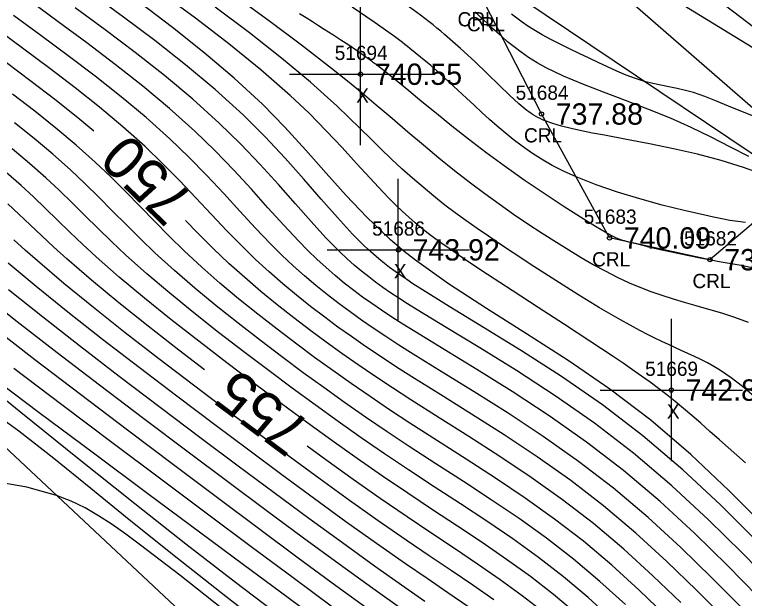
# Model space of a CAD drawing. Extents: x 1378535 to 1380697, y 997729 to 1000024.
# Drawn here: x 1379801.4 to 1379852.8, y 998884.4 to 998925.4 of the extents above; entities that cross this region are included whole.
import ezdxf

# ---------------------------------------------------------------- set-up
doc = ezdxf.new("R2010")
doc.units = 0
for name, color, linetype in [('RD_DTM_BkLn1', 7, 'Continuous'), ('RD_DTM_BkLn2', 7, 'Continuous'), ('RD_DTM_Major1', 7, 'Continuous'), ('RD_DTM_Major1_Lbl', 7, 'Continuous'), ('RD_DTM_Minor1', 7, 'Continuous'), ('RD_EX_H2O', 7, 'Continuous'), ('RD_EX_H2O_txCode', 7, 'Continuous'), ('RD_EX_Misc', 7, 'Continuous'), ('RD_EX_Misc_txCode', 7, 'Continuous'), ('RD_EX_TX_H2O_ELEV', 7, 'Continuous'), ('RD_EX_TX_Misc_ELEV', 7, 'Continuous'), ('RD_SMD_Locator', 7, 'Continuous')]:
    doc.layers.add(name, color=color, linetype=linetype)

msp = doc.modelspace()

# ---------------------------------------------------------------- linework, layer by layer
at = {"layer": 'RD_DTM_BkLn1'}
msp.add_lwpolyline([(1380069.494, 998763.848), (1380063.849, 998771.801), (1380055.685, 998789.009), (1380046.97, 998791.391), (1380041.083, 998789.113), (1380026.367, 998796.632), (1380010.681, 998805.255), (1379998.761, 998803.758), (1379975.745, 998804.783), (1379927.549, 998831.825), (1379913.976, 998838.724), (1379907.176, 998844.661), (1379906.64, 998853.643), (1379899.037, 998859.818), (1379893.834, 998874.259), (1379889.362, 998880.409), (1379879.396, 998896.13), (1379864.401, 998911.924), (1379857.767, 998920.384), (1379839.603, 998931.53), (1379815.916, 998947.525), (1379774.763, 998980.586), (1379757.71, 998996.541), (1379750.233, 999010.437)], dxfattribs=at)
at = {"layer": 'RD_DTM_BkLn2'}
for points in [[(1380068.669, 998773.353), (1380055.416, 998791.262), (1380046.405, 998792.892), (1380040.759, 998790.306), (1380029.119, 998801.125), (1380010.691, 998809.061), (1379998.75, 998804.999), (1379976.167, 998807.09), (1379928.643, 998833.57), (1379917.605, 998843.988), (1379907.907, 998846.129), (1379909.914, 998856.179), (1379900.219, 998860.675), (1379897.268, 998867.755), (1379895.377, 998874.668), (1379890.561, 998880.572), (1379881.005, 998897.711), (1379867.047, 998914.158), (1379841.508, 998933.617), (1379816.848, 998950.286), (1379776.874, 998982.461), (1379760.159, 998998.029), (1379755.456, 999017.171)], [(1380079.28, 998746.894), (1380064.652, 998760.82), (1380056.238, 998766.854), (1380048.323, 998775.295), (1380040.023, 998781.877), (1380038.299, 998783.41), (1380023.024, 998795.05), (1380008.825, 998801.508), (1379998.414, 998801.494), (1379975.099, 998802.38), (1379926.598, 998830), (1379913.62, 998838.305), (1379906.017, 998842.599), (1379898.104, 998859.034), (1379896.968, 998860.105), (1379892.086, 998872.241), (1379888.823, 998880.103), (1379877.516, 998895.016), (1379862.887, 998910.551), (1379839.307, 998931.091), (1379814.312, 998944.238), (1379771.727, 998979.433), (1379755.659, 998994.851), (1379748.702, 999008.829)], [(1380137.104, 998617.435), (1380114.932, 998627.982), (1380110.142, 998637.412), (1380109.582, 998648.354), (1380098.693, 998654.921), (1380088.864, 998651.688), (1380069.259, 998664.275), (1380051.712, 998676.601), (1380045.085, 998683.058), (1380025.38, 998678.361), (1380019.034, 998684.269), (1380023.868, 998692.688), (1380008.939, 998708.879), (1379966.873, 998742.441), (1379939.691, 998764.989), (1379904.79, 998796.424), (1379861.371, 998834.485), (1379829.578, 998867.997), (1379786.438, 998908.428), (1379759.831, 998933.444)]]:
    msp.add_lwpolyline(points, dxfattribs=at)
at = {"layer": 'RD_DTM_Major1'}
for points in [[(1379853.561, 998888.474), (1379851.077, 998890.938), (1379848.425, 998893.412), (1379845.625, 998895.799), (1379842.775, 998897.971), (1379839.895, 998899.967), (1379837.078, 998901.786), (1379834.416, 998903.43), (1379832.002, 998904.897), (1379829.929, 998906.188), (1379829.459, 998906.492), (1379829.016, 998906.788), (1379828.597, 998907.077), (1379828.198, 998907.362), (1379827.817, 998907.644), (1379827.452, 998907.928), (1379827.063, 998908.244), (1379826.687, 998908.567), (1379826.317, 998908.9), (1379825.952, 998909.245), (1379825.586, 998909.607), (1379825.216, 998909.988), (1379824.151, 998911.148), (1379823.014, 998912.445), (1379821.792, 998913.849), (1379820.475, 998915.327), (1379819.051, 998916.849), (1379817.508, 998918.384), (1379815.553, 998920.156), (1379813.469, 998921.897), (1379811.303, 998923.598), (1379809.102, 998925.255), (1379806.916, 998926.859)], [(1379853.969, 998907.481), (1379852.539, 998907.774), (1379851.134, 998908.027), (1379849.775, 998908.27), (1379848.73, 998908.475), (1379847.748, 998908.685), (1379846.847, 998908.889), (1379846.047, 998909.08), (1379845.367, 998909.247), (1379844.824, 998909.383), (1379844.639, 998909.43), (1379844.477, 998909.471), (1379844.333, 998909.509), (1379844.202, 998909.547), (1379844.079, 998909.587), (1379843.957, 998909.63), (1379843.843, 998909.676), (1379843.722, 998909.729), (1379843.591, 998909.792), (1379843.445, 998909.867), (1379843.281, 998909.955), (1379843.094, 998910.06), (1379842.289, 998910.534), (1379841.247, 998911.176), (1379840.025, 998911.956), (1379838.684, 998912.839), (1379837.281, 998913.793), (1379835.876, 998914.785), (1379834.587, 998915.735), (1379833.356, 998916.675), (1379832.192, 998917.592), (1379831.102, 998918.47), (1379830.092, 998919.297), (1379829.171, 998920.057), (1379828.772, 998920.387), (1379828.39, 998920.7), (1379828.023, 998920.999), (1379827.669, 998921.284), (1379827.324, 998921.558), (1379826.985, 998921.82), (1379826.911, 998921.877), (1379826.837, 998921.933), (1379826.763, 998921.989), (1379826.69, 998922.044), (1379826.616, 998922.099), (1379826.542, 998922.153), (1379826.016, 998922.534), (1379825.483, 998922.904), (1379824.942, 998923.268), (1379824.388, 998923.631), (1379823.817, 998923.999), (1379823.225, 998924.376), (1379822.813, 998924.637), (1379822.389, 998924.908), (1379821.948, 998925.189), (1379821.49, 998925.484)], [(1379807.023, 998917.22), (1379805.889, 998918.17), (1379804.283, 998919.448), (1379802.612, 998920.732), (1379800.884, 998922.029)], [(1379814.808, 998900.445), (1379812.994, 998901.83), (1379810.839, 998903.507), (1379808.781, 998905.151), (1379806.86, 998906.738), (1379805.118, 998908.246), (1379804.208, 998909.071), (1379803.354, 998909.866), (1379802.54, 998910.637), (1379801.749, 998911.389), (1379800.964, 998912.125)], [(1379848.287, 998884.072), (1379846.332, 998885.957), (1379844.284, 998887.827), (1379842.147, 998889.635), (1379839.982, 998891.304), (1379837.775, 998892.874), (1379835.566, 998894.354), (1379833.393, 998895.751), (1379831.294, 998897.075), (1379829.308, 998898.333), (1379828.013, 998899.172), (1379826.781, 998899.99), (1379825.601, 998900.795), (1379824.462, 998901.592), (1379823.355, 998902.389), (1379822.268, 998903.193), (1379821.084, 998904.094), (1379819.915, 998905.015), (1379818.761, 998905.959), (1379817.626, 998906.931), (1379816.511, 998907.932), (1379815.418, 998908.968), (1379814.356, 998910.03), (1379813.469, 998910.947)], [(1379826.503, 998883.461), (1379824.036, 998885.259), (1379821.394, 998887.206), (1379818.607, 998889.277), (1379815.706, 998891.445), (1379812.722, 998893.685), (1379809.384, 998896.202), (1379806.072, 998898.712), (1379802.874, 998901.152), (1379799.88, 998903.46)], [(1379853.434, 998870.05), (1379852.319, 998870.949), (1379851.235, 998871.85), (1379850.174, 998872.76), (1379849.127, 998873.684), (1379848.087, 998874.63), (1379847.046, 998875.604), (1379845.719, 998876.877), (1379844.371, 998878.185), (1379842.997, 998879.508), (1379841.589, 998880.828), (1379840.143, 998882.124), (1379838.65, 998883.377), (1379837.142, 998884.55), (1379835.59, 998885.68), (1379833.998, 998886.784), (1379832.372, 998887.879), (1379830.717, 998888.982), (1379829.038, 998890.108), (1379827.161, 998891.396), (1379825.261, 998892.731), (1379823.337, 998894.109), (1379822.023, 998895.065)], [(1379816.119, 998883.585), (1379813.059, 998885.994), (1379810.302, 998888.111), (1379809.274, 998888.876), (1379808.301, 998889.565), (1379807.355, 998890.181), (1379806.405, 998890.726), (1379805.425, 998891.201), (1379804.385, 998891.608), (1379802.304, 998892.183), (1379799.985, 998892.593)]]:
    msp.add_lwpolyline(points, dxfattribs=at)
at = {"layer": 'RD_DTM_Minor1'}
for points in [[(1379852.842, 998893.901), (1379851.017, 998895.513), (1379850.333, 998896.117), (1379849.687, 998896.685), (1379849.07, 998897.221), (1379848.473, 998897.73), (1379847.888, 998898.216), (1379847.306, 998898.684), (1379846.729, 998899.13), (1379846.14, 998899.57), (1379845.533, 998900.008), (1379844.903, 998900.452), (1379844.242, 998900.905), (1379843.545, 998901.376), (1379841.892, 998902.47), (1379840.109, 998903.632), (1379838.268, 998904.826), (1379836.438, 998906.012), (1379834.692, 998907.154), (1379833.101, 998908.214), (1379832.531, 998908.602), (1379831.992, 998908.975), (1379831.483, 998909.337), (1379830.998, 998909.691), (1379830.536, 998910.041), (1379830.092, 998910.391), (1379829.617, 998910.784), (1379829.155, 998911.186), (1379828.701, 998911.601), (1379828.249, 998912.034), (1379827.793, 998912.488), (1379827.329, 998912.97), (1379826.444, 998913.922), (1379825.497, 998914.963), (1379824.475, 998916.08), (1379823.363, 998917.258), (1379822.149, 998918.485), (1379820.82, 998919.746), (1379818.758, 998921.546), (1379816.514, 998923.364), (1379814.157, 998925.176), (1379811.756, 998926.961)], [(1379853.754, 998914.3), (1379852.691, 998914.684), (1379851.116, 998915.168), (1379849.462, 998915.601), (1379847.772, 998915.987), (1379846.09, 998916.335), (1379844.46, 998916.649), (1379842.926, 998916.937), (1379842.089, 998917.097), (1379841.303, 998917.254), (1379840.573, 998917.414), (1379839.904, 998917.58), (1379839.298, 998917.758), (1379838.76, 998917.952), (1379838.576, 998918.03), (1379838.401, 998918.111), (1379838.232, 998918.197), (1379838.07, 998918.286), (1379837.913, 998918.38), (1379837.759, 998918.48), (1379837.615, 998918.579), (1379837.472, 998918.684), (1379837.328, 998918.794), (1379837.184, 998918.91), (1379837.039, 998919.032), (1379836.891, 998919.16), (1379836.234, 998919.763), (1379835.509, 998920.467), (1379834.703, 998921.257), (1379833.804, 998922.123), (1379832.8, 998923.051), (1379831.679, 998924.03), (1379831.416, 998924.251), (1379831.146, 998924.473), (1379830.869, 998924.698), (1379830.585, 998924.925), (1379830.295, 998925.154), (1379829.996, 998925.386), (1379827.664, 998927.099)], [(1379853.692, 998884.53), (1379851.564, 998886.689), (1379849.271, 998888.932), (1379846.831, 998891.181), (1379844.266, 998893.357), (1379841.663, 998895.353), (1379839.03, 998897.203), (1379836.436, 998898.908), (1379833.951, 998900.465), (1379831.647, 998901.873), (1379829.592, 998903.13), (1379828.754, 998903.655), (1379827.975, 998904.154), (1379827.247, 998904.634), (1379826.562, 998905.102), (1379825.912, 998905.565), (1379825.289, 998906.027), (1379824.627, 998906.545), (1379823.98, 998907.078), (1379823.343, 998907.634), (1379822.707, 998908.219), (1379822.067, 998908.841), (1379821.413, 998909.507), (1379820.366, 998910.629), (1379819.263, 998911.848), (1379818.094, 998913.142), (1379816.852, 998914.487), (1379815.528, 998915.86), (1379814.113, 998917.238), (1379812.342, 998918.827), (1379810.466, 998920.39), (1379808.514, 998921.928), (1379806.518, 998923.44), (1379804.507, 998924.926), (1379802.512, 998926.386)], [(1379853.044, 998903.768), (1379852.097, 998904.127), (1379851.168, 998904.428), (1379850.257, 998904.693), (1379849.366, 998904.941), (1379848.557, 998905.172), (1379847.764, 998905.411), (1379846.982, 998905.663), (1379846.209, 998905.932), (1379845.443, 998906.225), (1379844.681, 998906.545), (1379843.833, 998906.939), (1379842.985, 998907.371), (1379842.135, 998907.835), (1379841.279, 998908.33), (1379840.416, 998908.851), (1379839.542, 998909.396), (1379838.548, 998910.031), (1379837.542, 998910.691), (1379836.529, 998911.375), (1379835.514, 998912.083), (1379834.501, 998912.815), (1379833.495, 998913.57), (1379832.386, 998914.437), (1379831.285, 998915.329), (1379830.188, 998916.241), (1379829.09, 998917.169), (1379827.986, 998918.109), (1379826.871, 998919.056), (1379826.378, 998919.473), (1379825.878, 998919.892), (1379825.368, 998920.317), (1379824.843, 998920.747), (1379824.301, 998921.187), (1379823.737, 998921.637), (1379821.628, 998923.27), (1379819.298, 998925.015), (1379816.824, 998926.834)], [(1379854.824, 998885.307), (1379852.613, 998887.566), (1379850.216, 998889.924), (1379847.656, 998892.294), (1379844.958, 998894.587), (1379842.217, 998896.684), (1379839.448, 998898.619), (1379836.734, 998900.389), (1379834.156, 998901.991), (1379831.799, 998903.42), (1379829.743, 998904.673), (1379829.081, 998905.089), (1379828.464, 998905.485), (1379827.888, 998905.867), (1379827.346, 998906.239), (1379826.834, 998906.607), (1379826.345, 998906.975), (1379825.827, 998907.387), (1379825.325, 998907.81), (1379824.831, 998908.251), (1379824.339, 998908.715), (1379823.842, 998909.209), (1379823.334, 998909.737), (1379822.299, 998910.867), (1379821.188, 998912.12), (1379819.995, 998913.468), (1379818.711, 998914.882), (1379817.328, 998916.333), (1379815.84, 998917.794), (1379813.968, 998919.48), (1379811.981, 998921.136), (1379809.917, 998922.759), (1379807.814, 998924.346), (1379805.713, 998925.892)], [(1379854.252, 998889.368), (1379851.664, 998891.953), (1379848.985, 998894.498), (1379846.182, 998896.914), (1379843.31, 998899.087), (1379840.371, 998901.092), (1379837.446, 998902.967), (1379834.616, 998904.75), (1379831.963, 998906.481), (1379829.568, 998908.198), (1379829.414, 998908.317), (1379829.261, 998908.437), (1379829.11, 998908.556), (1379828.961, 998908.676), (1379828.812, 998908.797), (1379828.666, 998908.917), (1379828.506, 998909.05), (1379828.347, 998909.184), (1379828.19, 998909.319), (1379828.035, 998909.454), (1379827.881, 998909.589), (1379827.728, 998909.726), (1379826.202, 998911.185), (1379824.757, 998912.711), (1379823.348, 998914.286), (1379821.93, 998915.891), (1379820.458, 998917.507), (1379818.889, 998919.117), (1379816.896, 998920.965), (1379814.762, 998922.771), (1379812.542, 998924.528), (1379810.289, 998926.23)], [(1379853.452, 998898.579), (1379852.625, 998899.267), (1379851.834, 998899.876), (1379851.072, 998900.401), (1379850.615, 998900.68), (1379850.161, 998900.933), (1379849.709, 998901.164), (1379849.254, 998901.382), (1379848.794, 998901.594), (1379848.324, 998901.804), (1379847.879, 998902.005), (1379847.422, 998902.214), (1379846.949, 998902.434), (1379846.458, 998902.67), (1379845.947, 998902.924), (1379845.414, 998903.199), (1379844.048, 998903.95), (1379842.579, 998904.81), (1379841.049, 998905.745), (1379839.498, 998906.723), (1379837.966, 998907.712), (1379836.494, 998908.679), (1379835.614, 998909.265), (1379834.77, 998909.833), (1379833.961, 998910.389), (1379833.182, 998910.938), (1379832.431, 998911.485), (1379831.706, 998912.033), (1379830.924, 998912.651), (1379830.163, 998913.281), (1379829.418, 998913.925), (1379828.681, 998914.587), (1379827.947, 998915.27), (1379827.209, 998915.977), (1379826.483, 998916.688), (1379825.735, 998917.426), (1379824.951, 998918.192), (1379824.118, 998918.989), (1379823.222, 998919.816), (1379822.251, 998920.676), (1379820.219, 998922.365), (1379817.959, 998924.135), (1379815.551, 998925.951)], [(1379852.845, 998910.806), (1379852.299, 998910.868), (1379851.744, 998910.953), (1379851.176, 998911.058), (1379850.589, 998911.179), (1379849.98, 998911.313), (1379848.527, 998911.65), (1379846.986, 998912.034), (1379845.406, 998912.463), (1379843.837, 998912.937), (1379842.327, 998913.452), (1379840.927, 998914.006), (1379840.053, 998914.407), (1379839.245, 998914.825), (1379838.494, 998915.258), (1379837.793, 998915.706), (1379837.132, 998916.168), (1379836.504, 998916.643), (1379835.93, 998917.104), (1379835.374, 998917.576), (1379834.829, 998918.057), (1379834.291, 998918.547), (1379833.754, 998919.046), (1379833.215, 998919.552), (1379832.622, 998920.11), (1379832.011, 998920.676), (1379831.375, 998921.253), (1379830.707, 998921.841), (1379829.998, 998922.441), (1379829.241, 998923.053), (1379829.067, 998923.189), (1379828.891, 998923.326), (1379828.711, 998923.464), (1379828.529, 998923.602), (1379828.343, 998923.742), (1379828.155, 998923.882), (1379826.724, 998924.904), (1379825.176, 998925.949)], [(1379852.519, 998883.763), (1379850.479, 998885.821), (1379848.297, 998887.945), (1379845.986, 998890.067), (1379843.563, 998892.119), (1379841.107, 998894.007), (1379838.616, 998895.765), (1379836.148, 998897.398), (1379833.764, 998898.905), (1379831.52, 998900.29), (1379829.475, 998901.554), (1379828.475, 998902.186), (1379827.54, 998902.791), (1379826.66, 998903.375), (1379825.828, 998903.947), (1379825.032, 998904.514), (1379824.264, 998905.082), (1379823.44, 998905.718), (1379822.632, 998906.371), (1379821.835, 998907.05), (1379821.042, 998907.761), (1379820.248, 998908.511), (1379819.447, 998909.308), (1379818.386, 998910.417), (1379817.292, 998911.599), (1379816.154, 998912.835), (1379814.962, 998914.107), (1379813.703, 998915.398), (1379812.367, 998916.69), (1379810.704, 998918.179), (1379808.943, 998919.648), (1379807.107, 998921.099), (1379805.219, 998922.536), (1379803.301, 998923.96), (1379801.375, 998925.374)], [(1379853.082, 998915.436), (1379851.782, 998916.114), (1379850.42, 998916.806), (1379849.007, 998917.488), (1379847.557, 998918.139), (1379845.977, 998918.787), (1379844.402, 998919.391), (1379842.865, 998919.967), (1379841.401, 998920.531), (1379840.041, 998921.098), (1379838.821, 998921.685), (1379838.179, 998922.045), (1379837.592, 998922.413), (1379837.056, 998922.784), (1379836.564, 998923.155), (1379836.114, 998923.52), (1379835.699, 998923.876), (1379835.356, 998924.182), (1379835.032, 998924.479), (1379834.721, 998924.768), (1379834.115, 998925.333), (1379833.809, 998925.613)], [(1379853.408, 998918.286), (1379852.506, 998918.627), (1379851.638, 998918.987), (1379850.799, 998919.342), (1379849.985, 998919.668), (1379849.191, 998919.941), (1379848.608, 998920.1), (1379848.032, 998920.23), (1379847.458, 998920.344), (1379846.886, 998920.456), (1379846.313, 998920.58), (1379845.735, 998920.729), (1379845.094, 998920.934), (1379844.447, 998921.176), (1379843.795, 998921.449), (1379843.142, 998921.743), (1379842.489, 998922.049), (1379841.838, 998922.36), (1379841.145, 998922.69), (1379840.462, 998923.018), (1379839.796, 998923.345), (1379839.155, 998923.674), (1379838.543, 998924.008), (1379837.967, 998924.349), (1379837.543, 998924.623), (1379837.14, 998924.902), (1379836.754, 998925.184), (1379836.38, 998925.467)], [(1379851.332, 998882.996), (1379849.383, 998884.95), (1379847.314, 998886.954), (1379845.135, 998888.949), (1379842.856, 998890.878), (1379840.546, 998892.656), (1379838.198, 998894.32), (1379835.86, 998895.877), (1379833.58, 998897.331), (1379831.405, 998898.687), (1379829.383, 998899.952), (1379828.231, 998900.689), (1379827.145, 998901.401), (1379826.115, 998902.094), (1379825.131, 998902.776), (1379824.182, 998903.455), (1379823.259, 998904.137), (1379822.26, 998904.901), (1379821.277, 998905.685), (1379820.307, 998906.494), (1379819.347, 998907.334), (1379818.393, 998908.211), (1379817.445, 998909.13), (1379816.379, 998910.22), (1379815.301, 998911.358), (1379814.2, 998912.533), (1379813.061, 998913.73), (1379811.871, 998914.938), (1379810.617, 998916.143), (1379809.062, 998917.533), (1379807.417, 998918.908), (1379805.697, 998920.272), (1379803.918, 998921.632), (1379802.094, 998922.993), (1379800.241, 998924.361)], [(1379847.199, 998883.185), (1379845.358, 998884.951), (1379843.438, 998886.699), (1379841.439, 998888.388), (1379839.415, 998889.951), (1379837.348, 998891.428), (1379835.266, 998892.831), (1379833.202, 998894.171), (1379831.184, 998895.457), (1379829.244, 998896.702), (1379827.816, 998897.638), (1379826.442, 998898.563), (1379825.112, 998899.48), (1379823.816, 998900.397), (1379822.544, 998901.318), (1379821.287, 998902.25), (1379819.909, 998903.294), (1379818.544, 998904.359), (1379817.2, 998905.443), (1379815.886, 998906.547), (1379814.608, 998907.672), (1379813.374, 998908.817), (1379812.326, 998909.843), (1379811.302, 998910.881), (1379810.286, 998911.925), (1379809.261, 998912.97), (1379808.211, 998914.014), (1379807.12, 998915.049), (1379805.777, 998916.245), (1379804.358, 998917.435), (1379802.865, 998918.628), (1379801.301, 998919.835)], [(1379844.398, 998883.933), (1379842.605, 998885.561), (1379840.741, 998887.134), (1379838.854, 998888.594), (1379836.92, 998889.981), (1379834.965, 998891.309), (1379833.009, 998892.589), (1379831.076, 998893.835), (1379829.189, 998895.059), (1379827.636, 998896.091), (1379826.125, 998897.121), (1379824.645, 998898.153), (1379823.189, 998899.192), (1379821.748, 998900.241), (1379820.313, 998901.306), (1379818.733, 998902.5), (1379817.166, 998903.714), (1379815.625, 998904.942), (1379814.127, 998906.181), (1379812.687, 998907.426), (1379811.318, 998908.672), (1379810.292, 998909.656), (1379809.304, 998910.637), (1379808.336, 998911.613), (1379807.37, 998912.584), (1379806.389, 998913.547), (1379805.376, 998914.501), (1379804.134, 998915.603), (1379802.823, 998916.703), (1379801.44, 998917.813)], [(1379843.445, 998882.912), (1379841.77, 998884.426), (1379840.035, 998885.888), (1379838.279, 998887.249), (1379836.477, 998888.547), (1379834.646, 998889.798), (1379832.801, 998891.017), (1379830.959, 998892.217), (1379829.135, 998893.414), (1379827.467, 998894.535), (1379825.822, 998895.668), (1379824.194, 998896.814), (1379822.576, 998897.978), (1379820.962, 998899.159), (1379819.345, 998900.361), (1379817.557, 998901.711), (1379815.781, 998903.078), (1379814.039, 998904.454), (1379812.356, 998905.827), (1379810.753, 998907.189), (1379809.255, 998908.53), (1379808.26, 998909.466), (1379807.312, 998910.387), (1379806.394, 998911.296), (1379805.487, 998912.191), (1379804.573, 998913.076), (1379803.636, 998913.951), (1379802.492, 998914.963), (1379801.285, 998915.977)], [(1379840.955, 998883.275), (1379839.343, 998884.632), (1379837.712, 998885.897), (1379836.037, 998887.11), (1379834.326, 998888.288), (1379832.591, 998889.445), (1379830.84, 998890.598), (1379829.086, 998891.763), (1379827.309, 998892.969), (1379825.535, 998894.204), (1379823.759, 998895.466), (1379821.977, 998896.756), (1379820.186, 998898.073), (1379818.382, 998899.417), (1379816.38, 998900.926), (1379814.39, 998902.451), (1379812.443, 998903.976), (1379810.572, 998905.485), (1379808.809, 998906.961), (1379807.187, 998908.389), (1379806.231, 998909.272), (1379805.328, 998910.131), (1379804.461, 998910.97), (1379803.613, 998911.793), (1379802.765, 998912.602), (1379801.9, 998913.401), (1379800.849, 998914.326)], [(1379835.134, 998884.257), (1379833.66, 998885.288), (1379832.144, 998886.32), (1379830.587, 998887.369), (1379828.99, 998888.452), (1379827.02, 998889.817), (1379824.998, 998891.25), (1379822.928, 998892.743), (1379820.813, 998894.29), (1379818.659, 998895.886), (1379816.468, 998897.523), (1379814.025, 998899.363), (1379811.596, 998901.214), (1379809.231, 998903.044), (1379806.984, 998904.823), (1379804.907, 998906.518), (1379803.052, 998908.099), (1379802.193, 998908.862), (1379801.391, 998909.593)], [(1379833.312, 998883.801), (1379831.905, 998884.769), (1379830.449, 998885.761), (1379828.94, 998886.796), (1379826.885, 998888.233), (1379824.746, 998889.761), (1379822.53, 998891.369), (1379820.247, 998893.047), (1379817.907, 998894.785), (1379815.519, 998896.572), (1379812.851, 998898.582), (1379810.198, 998900.599), (1379807.623, 998902.583), (1379805.188, 998904.496), (1379802.956, 998906.296), (1379800.99, 998907.945)], [(1379828.828, 998883.487), (1379826.629, 998885.053), (1379824.267, 998886.764), (1379821.764, 998888.6), (1379819.144, 998890.54), (1379816.429, 998892.565), (1379813.642, 998894.656), (1379810.523, 998897.007), (1379807.426, 998899.356), (1379804.432, 998901.647), (1379801.624, 998903.824), (1379799.083, 998905.83)], [(1379830.302, 998884.159), (1379828.886, 998885.14), (1379826.755, 998886.644), (1379824.502, 998888.265), (1379822.142, 998889.988), (1379819.691, 998891.797), (1379817.164, 998893.678), (1379814.576, 998895.617), (1379811.682, 998897.798), (1379808.805, 998899.981), (1379806.02, 998902.12), (1379803.398, 998904.165), (1379801.013, 998906.069)], [(1379820.284, 998882.98), (1379816.981, 998885.489), (1379813.497, 998888.178), (1379809.895, 998891.008), (1379805.868, 998894.235), (1379801.895, 998897.45), (1379798.099, 998900.516)], [(1379823.603, 998882.232), (1379820.681, 998884.397), (1379817.546, 998886.725), (1379810.826, 998891.724), (1379806.988, 998894.579), (1379803.177, 998897.425), (1379799.505, 998900.19)], [(1379823.808, 998883.755), (1379821.03, 998885.809), (1379818.08, 998888.002), (1379814.999, 998890.301), (1379811.829, 998892.673), (1379808.287, 998895.33), (1379804.775, 998897.974), (1379801.383, 998900.545)], [(1379819.653, 998881.909), (1379816.295, 998884.507), (1379812.872, 998887.196), (1379809.494, 998889.902), (1379806.8, 998892.101), (1379804.217, 998894.196), (1379801.753, 998896.126), (1379799.412, 998897.828)]]:
    msp.add_lwpolyline(points, dxfattribs=at)
at = {"layer": 'RD_EX_H2O'}
for points in [[(1379861.306, 998910.256), (1379835.533, 998927.591), (1379812.628, 998941.87), (1379770.332, 998979.951), (1379755.348, 998994.627), (1379747.404, 999008.004), (1379729.374, 998999.597)], [(1379856.023, 998913.003), (1379850.337, 998908.19), (1379843.282, 998909.717), (1379838.494, 998918.437), (1379834.478, 998926.252), (1379833.82, 998926.599), (1379811.244, 998938.516), (1379769.444, 998976.392), (1379752.612, 998991.966), (1379744.315, 999002.648)]]:
    msp.add_lwpolyline(points, dxfattribs=at)
at = {"layer": 'RD_EX_Misc'}
for p, q in [((1379825.777, 998916.234), (1379825.777, 998926.234)), ((1379820.777, 998921.234), (1379830.777, 998921.234)), ((1379828.428, 998903.882), (1379828.428, 998913.882)), ((1379823.428, 998908.882), (1379833.428, 998908.882)), ((1379847.625, 998894.019), (1379847.625, 998904.019)), ((1379842.625, 998899.019), (1379852.625, 998899.019))]:
    msp.add_line(p, q, dxfattribs=at)
at = {"layer": 'RD_SMD_Locator'}
for centre in [(1379825.777, 998921.234), (1379838.494, 998918.437), (1379843.282, 998909.717), (1379828.428, 998908.882), (1379850.337, 998908.19), (1379847.625, 998899.019)]:
    msp.add_circle(centre, 0.15, dxfattribs=at)

# ---------------------------------------------------------------- texts
at = {"layer": 'RD_DTM_Major1_Lbl'}
for s, rotation, p in [('750', 135.7799, (1379814.176, 998912.535)), ('755', 143.2936, (1379822.425, 998896.612))]:
    msp.add_text(s, height=3, rotation=rotation, dxfattribs=at).set_placement(p)
at = {"layer": 'RD_EX_H2O_txCode'}
for s, p in [('CRL', (1379832.592, 998924.599)), ('CRL', (1379833.25, 998924.252)), ('51684', (1379836.675, 998919.437)), ('CRL', (1379837.266, 998916.437)), ('51683', (1379841.463, 998910.717)), ('51682', (1379848.518, 998909.19)), ('CRL', (1379842.054, 998907.717)), ('CRL', (1379849.109, 998906.19))]:
    msp.add_text(s, height=1, dxfattribs=at).set_placement(p)
at = {"layer": 'RD_EX_Misc_txCode'}
for s, p in [('51694', (1379823.958, 998922.234)), ('X', (1379825.462, 998919.234)), ('51686', (1379826.585, 998909.882)), ('X', (1379828.113, 998906.882)), ('51669', (1379845.782, 998900.019)), ('X', (1379847.31, 998897.019))]:
    msp.add_text(s, height=1, dxfattribs=at).set_placement(p)
at = {"layer": 'RD_EX_TX_H2O_ELEV'}
for s, p in [('737.88', (1379839.494, 998917.687)), ('740.09', (1379844.282, 998908.967)), ('739.69', (1379851.337, 998907.44))]:
    msp.add_text(s, height=1.5, dxfattribs=at).set_placement(p)
at = {"layer": 'RD_EX_TX_Misc_ELEV'}
for s, p in [('740.55', (1379826.777, 998920.484)), ('743.92', (1379829.428, 998908.132)), ('742.84', (1379848.625, 998898.269))]:
    msp.add_text(s, height=1.5, dxfattribs=at).set_placement(p)

doc.saveas('drawing.dxf')
